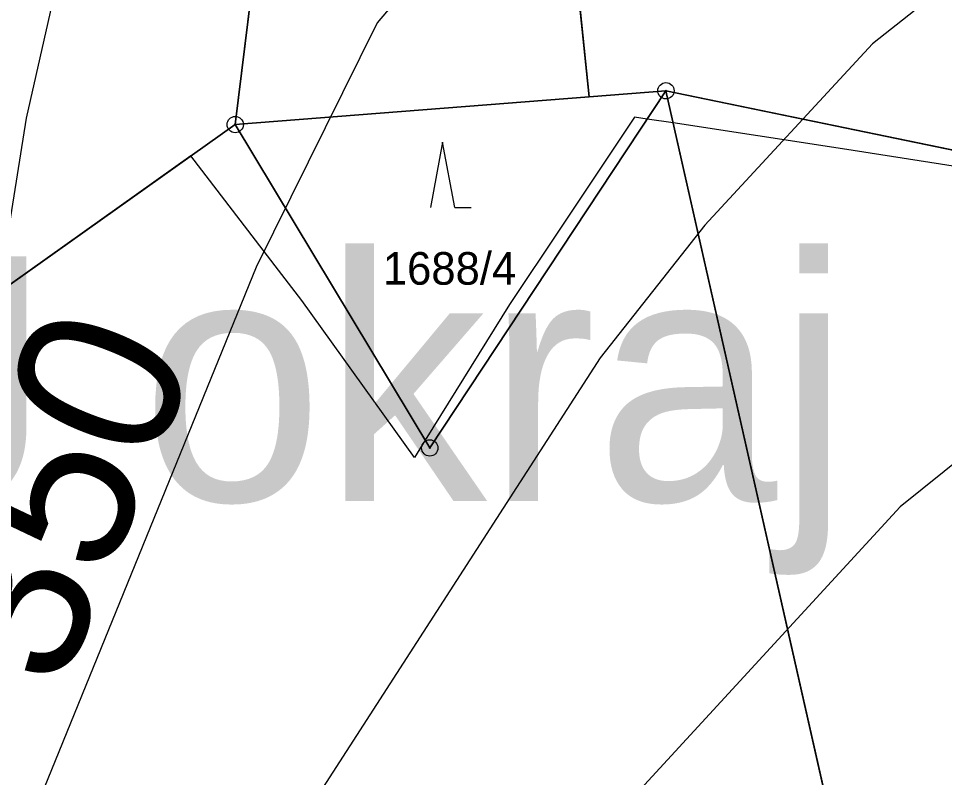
# Model space of a CAD drawing. Extents: x -706130 to -698555, y -971544 to -967260.
# Drawn here: x -704295.2 to -704238.4, y -970419.8 to -970373.3 of the extents above; entities that cross this region are included whole.
import ezdxf

# ---------------------------------------------------------------- set-up
doc = ezdxf.new("R2010")
doc.units = 0
for name, color, linetype in [('BPEJ hranice S', 7, 'Continuous'), ('Docházková izochrona - VLAK N', 7, 'Continuous'), ('Hranice intravilán', 7, 'Continuous'), ('KN_Hranice_parcel', 7, 'Continuous'), ('KN_Parcelni cisla', 7, 'Continuous'), ('KN_Polygon parcely', 7, 'Continuous'), ('KN_POZEMKY_10_LESNI POZEMEK', 7, 'Continuous'), ('KN_POZEMKY_7_TTP', 7, 'Continuous'), ('KN_Značky bodu BP', 7, 'Continuous'), ('KN_Značky kultur', 7, 'Continuous'), ('Plochy lesní všeobecné S', 7, 'Continuous'), ('Plochy N_P ŠRAFY', 7, 'Continuous'), ('Plochy smíšené nezastavěného území všeobecné S', 7, 'Continuous'), ('Plochy smíšené obytné venkovské N', 7, 'Continuous'), ('Plochy smíšené obytné venkovské S', 7, 'Continuous'), ('Plochy zmen_ zastavitelne plochy', 7, 'Continuous'), ('Plochy zmen_ zastavitelne plochy_ZAKL', 7, 'Continuous'), ('Regulační bloky v krajině S', 7, 'Continuous'), ('Regulační bloky zastavitelné N', 7, 'Continuous'), ('Regulační bloky zastavěné S', 7, 'Continuous'), ('Stare ekologicke zateze popis S', 7, 'Continuous'), ('VÝŠKOPIS_vrstevnice hlavní', 7, 'Continuous'), ('VÝŠKOPIS_vrstevnice výška', 7, 'Continuous'), ('VÝŠKOPIS_vrstevnice zesílená', 7, 'Continuous'), ('Zastavene uzemi N', 7, 'Continuous'), ('Zastavene uzemi plochy N', 7, 'Continuous'), ('Zábory hodnocené - plochy', 7, 'Continuous')]:
    doc.layers.add(name, color=color, linetype=linetype)

msp = doc.modelspace()

# ---------------------------------------------------------------- linework, layer by layer
at = {"layer": 'BPEJ hranice S'}
msp.add_lwpolyline([(-704229.225, -970383.672), (-704244.647, -970381.26), (-704255.034, -970379.674), (-704256.625, -970379.431), (-704257.411, -970379.311), (-704261.908, -970386.059), (-704265.072, -970390.808), (-704270.254, -970399.129), (-704270.909, -970400.182), (-704277.811, -970390.568), (-704279.243, -970388.703), (-704284.623, -970381.696), (-704307.7, -970398.08), (-704314.53, -970409.91), (-704328.747, -970415.401), (-704338.518, -970419.529), (-704339.785, -970421.827)], dxfattribs=at)
msp.add_lwpolyline([(-704229.225, -970383.672), (-704244.647, -970381.26), (-704255.034, -970379.674), (-704256.625, -970379.431), (-704257.411, -970379.311), (-704261.908, -970386.059), (-704265.072, -970390.808), (-704270.254, -970399.129), (-704270.909, -970400.182), (-704277.811, -970390.568), (-704279.243, -970388.703), (-704284.623, -970381.696), (-704307.7, -970398.08), (-704314.53, -970409.91), (-704328.747, -970415.401), (-704338.518, -970419.529), (-704339.785, -970421.827)], dxfattribs=at)
at = {"layer": 'Docházková izochrona - VLAK N'}
msp.add_circle((-704165.451, -969778.767), 800, dxfattribs=at)
at = {"layer": 'Hranice intravilán'}
msp.add_lwpolyline([(-704263.51, -970345.81), (-704260.19, -970378.07), (-704281.91, -970379.77), (-704279.43, -970359.72)], dxfattribs=at)
at = {"layer": 'KN_Hranice_parcel'}
for p, q in [((-704260.19, -970378.07), (-704263.51, -970345.81)), ((-704281.91, -970379.77), (-704279.43, -970359.72)), ((-704255.48, -970377.7), (-704260.19, -970378.07)), ((-704241.54, -970439.34), (-704255.48, -970377.7)), ((-704281.91, -970379.77), (-704260.19, -970378.07)), ((-704307.7, -970398.08), (-704281.91, -970379.77))]:
    msp.add_line(p, q, dxfattribs=at)
for points in [[(-704255.48, -970377.7), (-704269.97, -970399.6), (-704281.91, -970379.77)], [(-704160.16, -970413), (-704221.32, -970406.23), (-704220.8, -970382.6), (-704227.73, -970383.43), (-704255.48, -970377.7)]]:
    msp.add_lwpolyline(points, dxfattribs=at)
at = {"layer": 'KN_Polygon parcely'}
for points in [[(-704346.15, -970370.39), (-704357.44, -970370.08), (-704358.27, -970374.69), (-704346.48, -970375.97), (-704346.81, -970380.86), (-704332.27, -970388.37), (-704307.7, -970398.08), (-704281.91, -970379.77), (-704279.43, -970359.72), (-704296.54, -970360.34), (-704296.82, -970352.44), (-704317.67, -970346.07), (-704328.19, -970342.36), (-704333.36, -970341.35), (-704345.91, -970341.85), (-704345.85, -970344), (-704345.87, -970345.92), (-704345.88, -970347.31)], [(-704272.98, -970348.43), (-704273.71, -970356.1), (-704279.58, -970355.54), (-704279.43, -970359.72), (-704281.91, -970379.77), (-704260.19, -970378.07), (-704263.51, -970345.81)], [(-704054.81, -970362.83), (-704083.98, -970360.18), (-704125.78, -970355.06), (-704175.54, -970351.17), (-704263.51, -970345.81), (-704260.19, -970378.07), (-704255.48, -970377.7), (-704227.73, -970383.43), (-704220.8, -970382.6), (-704221.32, -970406.23), (-704160.16, -970413), (-704151.46, -970405.74), (-704118.52, -970411.14), (-704145.56, -970412.88), (-704147.67, -970414.38), (-704150.31, -970428.74), (-704200.96, -970425.35), (-704201.61, -970456.42), (-704177.13, -970459.6), (-704092.6, -970463.42), (-704081.65, -970464.04), (-704047.91, -970462.01)], [(-704260.19, -970378.07), (-704281.91, -970379.77), (-704269.97, -970399.6), (-704255.48, -970377.7)], [(-704221.84, -970446.9), (-704201.61, -970456.42), (-704200.96, -970425.35), (-704150.31, -970428.74), (-704147.67, -970414.38), (-704160.16, -970413), (-704221.32, -970406.23), (-704220.8, -970382.6), (-704227.73, -970383.43), (-704255.48, -970377.7), (-704241.54, -970439.34)]]:
    msp.add_lwpolyline(points, close=True, dxfattribs=at)
msp.add_lwpolyline([(-704241.54, -970439.34), (-704255.48, -970377.7), (-704269.97, -970399.6), (-704281.91, -970379.77), (-704307.7, -970398.08), (-704314.53, -970409.91), (-704338.27, -970419.08), (-704351.28, -970442.67)], dxfattribs=at)
at = {"layer": 'KN_POZEMKY_10_LESNI POZEMEK'}
for p, q in [((-704255.48, -970377.7), (-704269.97, -970399.6)), ((-704269.97, -970399.6), (-704255.48, -970377.7)), ((-704260.19, -970378.07), (-704255.48, -970377.7)), ((-704255.48, -970377.7), (-704227.73, -970383.43)), ((-704241.54, -970439.34), (-704255.48, -970377.7)), ((-704255.48, -970377.7), (-704241.54, -970439.34)), ((-704281.91, -970379.77), (-704260.19, -970378.07)), ((-704307.7, -970398.08), (-704281.91, -970379.77)), ((-704269.97, -970399.6), (-704281.91, -970379.77)), ((-704281.91, -970379.77), (-704269.97, -970399.6))]:
    msp.add_line(p, q, dxfattribs=at)
at = {"layer": 'KN_POZEMKY_7_TTP'}
for p, q in [((-704260.19, -970378.07), (-704263.51, -970345.81)), ((-704263.51, -970345.81), (-704260.19, -970378.07)), ((-704281.91, -970379.77), (-704279.43, -970359.72)), ((-704279.43, -970359.72), (-704281.91, -970379.77)), ((-704255.48, -970377.7), (-704260.19, -970378.07)), ((-704227.73, -970383.43), (-704255.48, -970377.7)), ((-704260.19, -970378.07), (-704281.91, -970379.77)), ((-704281.91, -970379.77), (-704307.7, -970398.08))]:
    msp.add_line(p, q, dxfattribs=at)
at = {"layer": 'KN_Značky bodu BP'}
for centre, radius in [((-704255.48, -970377.7), 0.5), ((-704255.48, -970377.7), 0.0303), ((-704281.91, -970379.77), 0.5), ((-704281.91, -970379.77), 0.0303), ((-704269.97, -970399.6), 0.5), ((-704269.97, -970399.6), 0.0303)]:
    msp.add_circle(centre, radius, dxfattribs=at)
at = {"layer": 'KN_Značky kultur'}
for p, q in [((-704269.18, -970380.86), (-704269.93, -970384.86)), ((-704268.43, -970384.86), (-704269.18, -970380.86)), ((-704268.43, -970384.86), (-704267.434, -970384.86))]:
    msp.add_line(p, q, dxfattribs=at)
at = {"layer": 'Plochy lesní všeobecné S'}
for p, q in [((-704255.48, -970377.7), (-704260.19, -970378.07)), ((-704227.73, -970383.43), (-704255.48, -970377.7)), ((-704260.19, -970378.07), (-704281.91, -970379.77)), ((-704281.91, -970379.77), (-704307.7, -970398.08))]:
    msp.add_line(p, q, dxfattribs=at)
at = {"layer": 'Plochy N_P ŠRAFY'}
for p, q in [((-704263.51, -970345.81), (-704260.19, -970378.07)), ((-704260.19, -970378.07), (-704255.48, -970377.7)), ((-704255.48, -970377.7), (-704227.73, -970383.43))]:
    msp.add_line(p, q, dxfattribs=at)
at = {"layer": 'Plochy smíšené nezastavěného území všeobecné S'}
for p, q in [((-704281.91, -970379.77), (-704279.43, -970359.72)), ((-704307.7, -970398.08), (-704281.91, -970379.77))]:
    msp.add_line(p, q, dxfattribs=at)
at = {"layer": 'Plochy smíšené obytné venkovské N'}
for p, q in [((-704263.51, -970345.81), (-704260.19, -970378.07)), ((-704260.19, -970378.07), (-704255.48, -970377.7)), ((-704255.48, -970377.7), (-704227.73, -970383.43))]:
    msp.add_line(p, q, dxfattribs=at)
at = {"layer": 'Plochy smíšené obytné venkovské S'}
for p, q in [((-704260.19, -970378.07), (-704263.51, -970345.81)), ((-704279.43, -970359.72), (-704281.91, -970379.77)), ((-704281.91, -970379.77), (-704260.19, -970378.07))]:
    msp.add_line(p, q, dxfattribs=at)
at = {"layer": 'Plochy zmen_ zastavitelne plochy'}
msp.add_lwpolyline([(-704220.151, -970348.452), (-704220.8, -970382.6), (-704227.73, -970383.43), (-704255.48, -970377.7), (-704260.19, -970378.07), (-704263.51, -970345.81), (-704239.25, -970338.43), (-704219.991, -970340.048)], close=True, dxfattribs=at)
at = {"layer": 'Plochy zmen_ zastavitelne plochy_ZAKL'}
msp.add_lwpolyline([(-704220.151, -970348.452), (-704220.8, -970382.6), (-704227.73, -970383.43), (-704255.48, -970377.7), (-704260.19, -970378.07), (-704263.51, -970345.81), (-704239.25, -970338.43), (-704219.991, -970340.048)], close=True, dxfattribs=at)
at = {"layer": 'Regulační bloky v krajině S'}
for p, q in [((-704281.91, -970379.77), (-704279.43, -970359.72)), ((-704255.48, -970377.7), (-704260.19, -970378.07)), ((-704227.73, -970383.43), (-704255.48, -970377.7)), ((-704260.19, -970378.07), (-704281.91, -970379.77)), ((-704281.91, -970379.77), (-704307.7, -970398.08)), ((-704307.7, -970398.08), (-704281.91, -970379.77))]:
    msp.add_line(p, q, dxfattribs=at)
at = {"layer": 'Regulační bloky zastavitelné N'}
msp.add_lwpolyline([(-704220.151, -970348.452), (-704220.8, -970382.6), (-704227.73, -970383.43), (-704255.48, -970377.7), (-704260.19, -970378.07), (-704263.51, -970345.81), (-704239.25, -970338.43), (-704219.991, -970340.048)], close=True, dxfattribs=at)
at = {"layer": 'Regulační bloky zastavěné S'}
for p, q in [((-704260.19, -970378.07), (-704263.51, -970345.81)), ((-704279.43, -970359.72), (-704281.91, -970379.77)), ((-704281.91, -970379.77), (-704260.19, -970378.07))]:
    msp.add_line(p, q, dxfattribs=at)
at = {"layer": 'VÝŠKOPIS_vrstevnice hlavní'}
for points in [[(-704282.618, -970342.855), (-704287.469, -970352.414), (-704290.893, -970362.401), (-704294.745, -970379.379), (-704297.456, -970396.357), (-704302.164, -970414.333), (-704307.729, -970428.029), (-704314.577, -970438.159), (-704330.841, -970456.421), (-704340.258, -970463.982), (-704353.383, -970472.971), (-704397.754, -970491.518), (-704409.025, -970498.366), (-704415.73, -970503.787), (-704425.004, -970513.632), (-704431.138, -970523.333), (-704433.564, -970531.894), (-704436.701, -970546.867), (-704443.096, -970548.225)], [(-704179.123, -970349.21), (-704209.984, -970354.834), (-704228.663, -970363.642), (-704242.813, -970374.813), (-704253.085, -970385.942), (-704259.506, -970394.074), (-704290.465, -970442.011)], [(-704074.462, -970370.818), (-704132.386, -970365.397), (-704148.08, -970365.111), (-704158.352, -970365.682), (-704173.761, -970368.393), (-704191.737, -970373.529), (-704205.862, -970379.236), (-704216.847, -970385.228), (-704227.405, -970392.219), (-704241.101, -970403.205), (-704265.926, -970430.169)]]:
    msp.add_lwpolyline(points, dxfattribs=at)
at = {"layer": 'VÝŠKOPIS_vrstevnice zesílená'}
msp.add_lwpolyline([(-704232.393, -970347.113), (-704252.412, -970354.567), (-704265.487, -970364.443), (-704273.202, -970373.529), (-704280.621, -970388.51), (-704295.744, -970425.604), (-704304.447, -970443.152), (-704312.151, -970454.566), (-704320.712, -970465.123), (-704330.271, -970474.54), (-704341.399, -970483.956), (-704360.089, -970494.371), (-704381.489, -970503.359), (-704391.334, -970508.495), (-704404.459, -970518.197), (-704407.741, -970522.049), (-704413.019, -970531.18), (-704415.873, -970537.6), (-704419.011, -970551.012), (-704418.583, -970562.425), (-704417.157, -970572.697), (-704410.737, -970593.242), (-704408.739, -970601.802), (-704414.146, -970606.547)], dxfattribs=at)
at = {"layer": 'Zastavene uzemi N'}
msp.add_lwpolyline([(-704394.69, -970423.1), (-704386.46, -970409.76), (-704381.94, -970403.15), (-704349.12, -970414.28), (-704347.89, -970396.42), (-704346.81, -970380.86), (-704296.54, -970360.34), (-704279.43, -970359.72), (-704281.91, -970379.77), (-704260.19, -970378.07), (-704263.51, -970345.81), (-704239.25, -970338.43), (-704251.29, -970337.91), (-704268.2, -970335.53), (-704267.89, -970328.65), (-704273.85, -970327.8), (-704263.93, -970315.92), (-704284.63, -970309.07), (-704326.71, -970292.84), (-704346.87, -970276.54)], dxfattribs=at)
at = {"layer": 'Zastavene uzemi plochy N'}
msp.add_lwpolyline([(-704394.69, -970423.1), (-704386.46, -970409.76), (-704381.94, -970403.15), (-704349.12, -970414.28), (-704347.89, -970396.42), (-704346.81, -970380.86), (-704296.54, -970360.34), (-704279.43, -970359.72), (-704281.91, -970379.77), (-704260.19, -970378.07), (-704263.51, -970345.81), (-704239.25, -970338.43), (-704251.29, -970337.91), (-704268.2, -970335.53), (-704267.89, -970328.65), (-704273.85, -970327.8), (-704263.93, -970315.92), (-704284.63, -970309.07), (-704326.71, -970292.84), (-704346.87, -970276.54)], dxfattribs=at)
at = {"layer": 'Zábory hodnocené - plochy'}
msp.add_lwpolyline([(-704220.151, -970348.452), (-704220.8, -970382.6), (-704227.73, -970383.43), (-704255.48, -970377.7), (-704260.19, -970378.07), (-704263.51, -970345.81), (-704239.25, -970338.43), (-704219.991, -970340.048)], close=True, dxfattribs=at)

# ---------------------------------------------------------------- texts
at = {"layer": 'KN_Parcelni cisla'}
msp.add_text('1688/4', height=2, dxfattribs=at).set_placement((-704272.85, -970389.59))
at = {"layer": 'Stare ekologicke zateze popis S'}
msp.add_text('14471002 J okraj obce', height=15, dxfattribs=at).set_placement((-704398.08, -970402.857))
at = {"layer": 'VÝŠKOPIS_vrstevnice výška'}
msp.add_text('350', height=10, rotation=67.8196, dxfattribs=at).set_placement((-704292.639, -970414.676))

doc.saveas('drawing.dxf')
